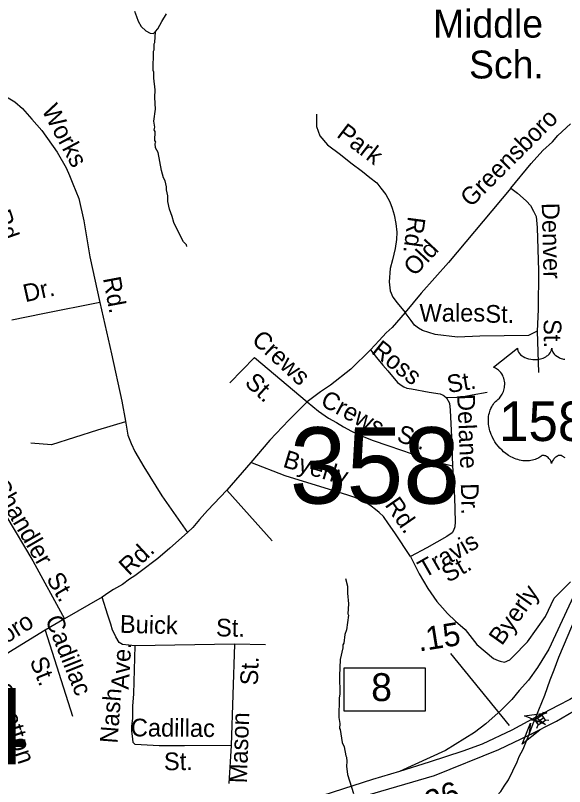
# Model space of a CAD drawing. Extents: x 1547597 to 1699558, y 810033 to 920809.
# Drawn here: x 1644617 to 1647567, y 857751 to 861896 of the extents above; entities that cross this region are included whole.
import ezdxf

# ---------------------------------------------------------------- set-up
doc = ezdxf.new("R2010")
doc.units = 0
for name, color, linetype in [('Exist Cultural Educational Facility High Label', 7, 'Continuous'), ('Exist Hydrographic Misc Water Feature', 7, 'Continuous'), ('Exist Road Non-System Type 51', 7, 'Continuous'), ('Exist Road Non-System Type 51 Label', 7, 'Continuous'), ('Exist Road Primary Interstate Divided Center Attributed', 7, 'Continuous'), ('Exist Road Primary Interstate Interchange CELL', 7, 'Continuous'), ('Exist Road Primary Interstate Mileage Hundredths English Label', 7, 'Continuous'), ('Exist Road Primary Interstate Structure Cantilever Sign Number Label', 7, 'Continuous'), ('Exist Road Primary Interstate Structure Standard Bridge CELL', 7, 'Continuous'), ('Exist Road Primary US Divided Attributed', 7, 'Continuous'), ('Exist Road Primary US Shield CELL', 7, 'Continuous'), ('Exist Road Primary US Shield Number Label', 7, 'Continuous'), ('Exist Road Secondary Structure Standard Bridge Attributed CELL', 7, 'Continuous'), ('Exist Road Secondary Structure Standard Bridge Number Label', 7, 'Continuous')]:
    doc.layers.add(name, color=color, linetype=linetype)

msp = doc.modelspace()

# ---------------------------------------------------------------- linework, layer by layer
at = {"layer": 'Exist Hydrographic Misc Water Feature'}
for points in [[(1645256.6, 861918.7), (1645266.4, 861890.2), (1645277, 861864.5), (1645293.1, 861836.9), (1645316.6, 861813.7), (1645340.2, 861799.7), (1645359.4, 861799.5), (1645370, 861810.1)], [(1645370, 861810.1), (1645382.5, 861822.9), (1645403.1, 861863.7), (1645429.3, 861903.6)], [(1645538.4, 860654.3), (1645536.4, 860662.3), (1645520.5, 860678.4), (1645510.7, 860694.5), (1645467.3, 860782.8), (1645459.5, 860814.9), (1645443.8, 860855), (1645436.1, 860895), (1645436.3, 860927), (1645428.5, 860958.9), (1645428.7, 860974.9), (1645421, 861007), (1645413.1, 861023), (1645401.4, 861063.1), (1645384.1, 861159.2), (1645370.2, 861183.3), (1645368.4, 861207.3), (1645370.4, 861215.3), (1645366.5, 861223.3), (1645366.8, 861271.2), (1645362.9, 861281.3), (1645365, 861295.2), (1645361.2, 861327.3), (1645369.7, 861391.2), (1645366.1, 861455.2), (1645368.4, 861495.1), (1645360.9, 861559.1), (1645361.1, 861591.1), (1645357.2, 861599.1), (1645357.9, 861703), (1645361.9, 861711), (1645362.1, 861743), (1645366.2, 861751), (1645370, 861810.1)], [(1646390.9, 858868.8), (1646400.6, 858828.7), (1646400.3, 858790.7), (1646405.9, 858732.8), (1646403.6, 858678.8), (1646405.5, 858672.8), (1646395, 858592.9), (1646386.8, 858569), (1646380.5, 858521.1), (1646376.4, 858513.1), (1646376.3, 858497.1), (1646361.8, 858433.3), (1646357.2, 858345.4), (1646360.5, 858249.4), (1646356.4, 858225.5), (1646353.6, 858121.6), (1646359.5, 858089.6), (1646357.2, 858063.6), (1646361.2, 858057.6), (1646372.7, 857987.5), (1646382.6, 857965.4), (1646392.2, 857915.4), (1646396.1, 857909.4), (1646397.9, 857885.4), (1646395.8, 857861.4), (1646401.4, 857815.4), (1646432.7, 857713.2)]]:
    msp.add_lwpolyline(points, dxfattribs=at)
at = {"layer": 'Exist Road Non-System Type 51'}
for p, q in [((1647419.3, 860199.4), (1647427.3, 859977.4)), ((1645881.7, 859492.9), (1645752.2, 859344)), ((1645752.2, 859344), (1645996.6, 859071.1)), ((1645082.9, 858768.9), (1644880.1, 858652.3)), ((1644880.1, 858652.3), (1644776.2, 858591.4)), ((1644776.2, 858591.4), (1644923.2, 858129.8)), ((1645793.8, 858517.1), (1645260.3, 858507.7)), ((1645793.8, 858517.1), (1645775.1, 857971.4)), ((1645959.6, 858513.6), (1645793.8, 858517.1)), ((1645775.1, 857971.4), (1645763.2, 857767.5))]:
    msp.add_line(p, q, dxfattribs=at)
for points in [[(1643362.6, 862125), (1643575.4, 862003.2), (1643790.2, 861875.4), (1643971.1, 861771.9), (1644092.5, 861706.8), (1644194, 861652.1), (1644275.7, 861613.4), (1644379.1, 861564.5), (1644426.8, 861538.1), (1644482.6, 861507.6), (1644516.4, 861483.3), (1644568.2, 861457.9), (1644612.8, 861431.2), (1644654.3, 861395.5), (1644704.8, 861339), (1644758.3, 861276.6), (1644841.4, 861160.8), (1644888.9, 861077.5), (1644906.8, 861035.9), (1644924.6, 860991.4), (1644957.2, 860911.1), (1644984, 860792.3), (1645016.6, 860599.1), (1645070.1, 860353.7)], [(1646234.2, 861365.6), (1646234.2, 861326.5), (1646234.2, 861298), (1646252, 861248.2), (1646293.2, 861200.6), (1646362.5, 861147.6), (1646418.3, 861103.2), (1646482.4, 861056.8), (1646520.4, 861025.5), (1646558.4, 860996.4), (1646580.8, 860967.3), (1646607.6, 860933.8), (1646627.7, 860893.5), (1646641.1, 860859.9), (1646652.3, 860824.1), (1646661.3, 860777.1), (1646665.7, 860730.2), (1646663.5, 860692.1), (1646656.8, 860642.9), (1646643.4, 860582.5), (1646630, 860535.5), (1646625.2, 860464.3), (1646630.5, 860416.1), (1646643.9, 860381.3), (1646668, 860351.9), (1646710.7, 860298.4)], [(1647279, 860966.8), (1647387, 861099.3), (1647449.8, 861169), (1647501.6, 861216.7), (1647530.8, 861250.2), (1647599.9, 861313)], [(1647279, 860966.8), (1647129.1, 860789.6), (1646942.9, 860567.6), (1646796.3, 860402.7), (1646710.7, 860298.4)], [(1647279, 860966.8), (1647314.4, 860939.6), (1647344.1, 860913.3), (1647363.1, 860897.7), (1647384.5, 860873.6), (1647400.5, 860844.2), (1647413.9, 860814.7), (1647419.3, 860755.9), (1647427.3, 860523.1), (1647424.6, 860314.4), (1647419.3, 860199.4)], [(1645070.1, 860353.7), (1644764.2, 860291.3), (1644597.9, 860258.6)], [(1645070.1, 860353.7), (1645133.3, 860077.7), (1645188.8, 859823), (1645208.4, 859715.2), (1645221.5, 859640.1), (1645237.8, 859594.3), (1645257.4, 859551.9), (1645306.3, 859470.2), (1645404.2, 859313.5), (1645541.3, 859117.5)], [(1646710.7, 860298.4), (1646641.2, 860218.1), (1646608.9, 860190.7), (1646571.8, 860148.2), (1646524, 860097.8)], [(1647419.3, 860199.4), (1647373.8, 860175.3), (1647111.8, 860172.7), (1646991.5, 860167.3), (1646871.2, 860180.7), (1646804.3, 860202.1), (1646782.9, 860215.5), (1646761.5, 860231.5), (1646742.8, 860255.6), (1646710.7, 860298.4)], [(1646524, 860097.8), (1646418, 859994.3), (1646309.2, 859909.4), (1646256.2, 859872.2), (1646184.5, 859819.1)], [(1646524, 860097.8), (1646555.9, 860058), (1646590.4, 860015.5), (1646616.9, 859986.3), (1646669.8, 859923.3), (1646695.5, 859905), (1646703.2, 859899.6), (1646719.4, 859892.9), (1646745.2, 859888.7), (1646839.3, 859871.8), (1646899.1, 859861.4), (1646915, 859855.3), (1646920.9, 859851.2), (1646932.9, 859841.1)], [(1645768.1, 859921), (1645901.4, 860057.8), (1646184.5, 859819.1)], [(1647151, 859869.1), (1647071, 859853.9), (1647024.9, 859846.2), (1646989, 859842.6), (1646932.9, 859841.1)], [(1646932.9, 859841.1), (1646948.7, 859811), (1646952.4, 859774.9), (1646959, 859628.9), (1646965.7, 859474.8)], [(1646184.5, 859819.1), (1646086.4, 859720.9), (1645983, 859612.1), (1645881.7, 859492.9)], [(1646184.5, 859819.1), (1646245.5, 859768.7), (1646298.6, 859731.5), (1646342.1, 859708), (1646379.8, 859683.9), (1646421.6, 859661.4), (1646475.3, 859637.1), (1646533.1, 859612.5), (1646622.9, 859581.7), (1646748.3, 859538.7), (1646879.9, 859495.6), (1646965.7, 859474.8)], [(1645209, 859712.1), (1645058.3, 859666.2), (1644810.2, 859587.8), (1644699.2, 859597.6)], [(1646739.5, 858987), (1646654.6, 859115.6), (1646621.2, 859163.9), (1646593.6, 859202.1), (1646571.6, 859224.3), (1646551.9, 859240.5), (1646528.1, 859258.6), (1646504.8, 859274.3), (1646479.4, 859288.2), (1646440.4, 859305.4), (1646402.6, 859317.6), (1646305, 859348.6), (1646065.7, 859420.5), (1645881.7, 859492.9)], [(1646965.7, 859474.8), (1646976.1, 859306.5), (1646979, 859174.8), (1646976.8, 859146.8), (1646970.8, 859127), (1646962.6, 859114.9), (1646934.4, 859095.3), (1646827.9, 859034.2), (1646739.5, 858987)], [(1644162.2, 859397.7), (1644235.6, 859399.9), (1644357.2, 859355.1), (1644414.5, 859326.5), (1644453.8, 859308.6), (1644521.8, 859274.5), (1644538.6, 859244.3), (1644565.5, 859208.4), (1644709.6, 858964.9), (1644880.1, 858652.3)], [(1645752.2, 859344), (1645649, 859235.1), (1645606.6, 859186.1), (1645570.7, 859143.6), (1645541.3, 859117.5)], [(1645541.3, 859117.5), (1645446.7, 859032.6), (1645381.4, 858977.1), (1645286.7, 858905.2), (1645257.8, 858883.1), (1645229.9, 858865.3), (1645191.9, 858837.4), (1645143.7, 858809.5), (1645118.4, 858794.3), (1645082.9, 858768.9)], [(1646739.5, 858987), (1646786.6, 858894.6), (1646832.6, 858815.8), (1646881.2, 858745.8), (1646911, 858711.6), (1646938.8, 858681.2), (1646980.4, 858640.9), (1647033.8, 858594.4), (1647096.6, 858515.5), (1647186.1, 858439.8), (1647210.3, 858428.4), (1647220.5, 858424.4), (1647244.4, 858419.6), (1647273.8, 858431.9), (1647289.9, 858447.5), (1647367.7, 858529.5), (1647464.2, 858665.9), (1647511.9, 858763.5), (1647598.5, 858851.1)], [(1645260.3, 858507.7), (1645191.9, 858515.3), (1645174.1, 858525.4), (1645156.4, 858555.9), (1645151.3, 858568.6), (1645138.7, 858591.4), (1645128.5, 858624.4), (1645113.3, 858672.5), (1645082.9, 858768.9)], [(1644776.2, 858591.4), (1644581, 858472.2), (1644426.4, 858368.2)], [(1645775.1, 857971.4), (1645525.2, 857969.5), (1645389.3, 857970.6), (1645259.4, 857977.7), (1645250.2, 857987.7), (1645247.6, 858008), (1645242.6, 858048.6), (1645242.6, 858074), (1645247.6, 858119.6), (1645247.6, 858183), (1645252.7, 858249), (1645260.3, 858507.7)]]:
    msp.add_lwpolyline(points, dxfattribs=at)
at = {"layer": 'Exist Road Primary Interstate Divided Center Attributed'}
for points in [[(1649760.6, 859362.6), (1649574.9, 859312), (1649468.3, 859277.2), (1649370.2, 859248.7), (1649215, 859187.5), (1649110, 859138.9), (1649003.5, 859092.5), (1648899, 859036.6), (1648778.7, 858964.8), (1648662.7, 858888.9), (1648510.7, 858789.7), (1648314.4, 858663.1), (1648162.5, 858566), (1647915.6, 858414), (1647595.7, 858219.1), (1647532.3, 858187.4), (1647412.3, 858124)], [(1647375, 858028.2), (1647523.3, 858103.1), (1647676.9, 858192.4), (1648005.5, 858362.8), (1648205.8, 858490.5), (1648372.3, 858596.9), (1648517.4, 858690), (1648671.5, 858787.3), (1648790.2, 858859.9), (1648918, 858933.2), (1649054, 859003.3), (1649199.1, 859066.8), (1649346.7, 859125.3), (1649489.3, 859168.2), (1649621.6, 859205.3)], [(1647412.3, 858124), (1647283.3, 858053.8), (1647124.8, 857979), (1647020.6, 857940.5), (1646839.5, 857881.6), (1646680, 857832.7)], [(1646059.4, 857573.7), (1646868.2, 857811.3), (1647214.6, 857949.5), (1647375, 858028.2)], [(1646680, 857832.7), (1646536.1, 857788.7), (1645205.8, 857361.3), (1644656.5, 857192.1), (1644078.8, 857013.2), (1643956.5, 856968), (1642794, 856598)]]:
    msp.add_lwpolyline(points, dxfattribs=at)
at = {"layer": 'Exist Road Primary Interstate Interchange CELL'}
msp.add_lwpolyline([(1646382.9, 858388.8), (1646817.9, 858388.8), (1646817.9, 858155.6), (1646382.9, 858155.6)], close=True, dxfattribs=at)
at = {"layer": 'Exist Road Primary Interstate Mileage Hundredths English Label'}
msp.add_line((1647272, 858078.7), (1646955.7, 858466.4), dxfattribs=at)
at = {"layer": 'Exist Road Primary Interstate Structure Standard Bridge CELL'}
for p, q in [((1647447.2, 858135), (1647453.9, 858152.7)), ((1647388.8, 858109.3), (1647407.6, 858108.7)), ((1647416.4, 858095.6), (1647455.9, 858122)), ((1647464.5, 858109), (1647483.4, 858108.4)), ((1647418.5, 858064.8), (1647425.2, 858082.4))]:
    msp.add_line(p, q, dxfattribs=at)
msp.add_lwpolyline([(1647425.2, 858082.4), (1647464.7, 858108.8), (1647447.1, 858135.1), (1647407.6, 858108.7)], close=True, dxfattribs=at)
at = {"layer": 'Exist Road Primary US Divided Attributed'}
for points in [[(1647412.3, 858124), (1647460.6, 858241.8), (1647489, 858323.9), (1647511.1, 858377.7), (1647536.4, 858447.2), (1647700.6, 858835.9), (1647792.3, 859053.2), (1648119.9, 859823.8), (1648220.9, 860074.9), (1648331.4, 860349.6), (1648655.3, 861192.6), (1648744, 861401.1), (1648858.1, 861685.4), (1649032.5, 862118.2), (1649199.1, 862445), (1649359.6, 862794.1)], [(1649291.3, 862775.1), (1649244.8, 862670.1), (1649198.9, 862553), (1649153.4, 862459.5), (1648990.7, 862135.3), (1648816.2, 861702.2), (1648702.7, 861419.2), (1648613.6, 861209.9), (1648293.1, 860384.5), (1648186.1, 860102.8), (1648078.1, 859844.7), (1647764.4, 859098.6), (1647626, 858797.4), (1647482.7, 858490.2), (1647421.3, 858390.4), (1647372.7, 858323.8), (1647324.1, 858267.5), (1647283.1, 858218.9), (1647226.8, 858162.5), (1647145, 858088.3), (1647083.6, 858042.2), (1646927.5, 857944.9), (1646680, 857832.7)], [(1647375, 858028.2), (1647398.7, 858090), (1647412.3, 858124)], [(1647006.4, 857555.1), (1647039.2, 857569), (1647089, 857602.9), (1647125.2, 857630.1), (1647170.5, 857666.4), (1647204.5, 857702.6), (1647224.8, 857725.3), (1647243, 857752.5), (1647265.6, 857786.4), (1647312.7, 857883.8), (1647324, 857913.3), (1647344.4, 857951.8), (1647375, 858028.2)]]:
    msp.add_lwpolyline(points, dxfattribs=at)
at = {"layer": 'Exist Road Primary US Shield CELL'}
msp.add_lwpolyline([(1647569.8, 859517.5), (1647553.9, 859527.5), (1647549.3, 859529.9), (1647546.7, 859530.6), (1647540.6, 859530.9), (1647534.8, 859529.7), (1647528.9, 859527.3), (1647525.3, 859525.4), (1647520.6, 859522.3), (1647516.9, 859519.4), (1647512.5, 859515.3), (1647509.5, 859511.8), (1647507.2, 859509), (1647502.7, 859502), (1647501.1, 859498.6), (1647499.4, 859494.3), (1647497.9, 859487.9), (1647495.9, 859496), (1647493.6, 859501.3), (1647490.8, 859505.8), (1647488, 859509.9), (1647483.5, 859515), (1647479.5, 859518.9), (1647474.6, 859522.9), (1647469.5, 859526), (1647465.3, 859528.1), (1647461.5, 859529.5), (1647456.9, 859530.7), (1647453.1, 859531), (1647450, 859530.9), (1647445.7, 859529.9), (1647439.9, 859525.7), (1647434.4, 859521.9), (1647428.4, 859518.2), (1647421.2, 859514.4), (1647416, 859512), (1647409.8, 859509.6), (1647402.5, 859507.1), (1647394.6, 859505.1), (1647386.4, 859503.5), (1647379.3, 859502.3), (1647371.6, 859501.7), (1647364.7, 859501.4), (1647357.5, 859501.5), (1647350.7, 859502), (1647342.9, 859502.7), (1647333.2, 859504.2), (1647325.2, 859506), (1647316.6, 859508.3), (1647307.9, 859511), (1647298.6, 859514.6), (1647286.9, 859519.7), (1647278.7, 859523.8), (1647265.9, 859531.2), (1647250.9, 859541.6), (1647239.5, 859550.8), (1647231.2, 859558.3), (1647219, 859570.8), (1647211.8, 859578.9), (1647200.5, 859593.5), (1647193.3, 859604.1), (1647188.6, 859611.8), (1647181.8, 859624.3), (1647178, 859632.1), (1647173.2, 859643.5), (1647169.4, 859653.9), (1647166.2, 859663.8), (1647164.5, 859670.1), (1647162, 859681.1), (1647160.5, 859689), (1647159.1, 859699.7), (1647158.3, 859711), (1647158.1, 859721.4), (1647158.4, 859730.1), (1647159.4, 859740.2), (1647161.1, 859750.9), (1647163.2, 859760.1), (1647165, 859766.7), (1647167.8, 859774.7), (1647171.4, 859783.6), (1647175.6, 859792.2), (1647179.7, 859799.2), (1647184.8, 859806.8), (1647189.8, 859813.3), (1647196.4, 859820.4), (1647203.2, 859827), (1647209.5, 859832), (1647216.9, 859839.3), (1647220.8, 859843.7), (1647225.4, 859849.9), (1647229.2, 859855.6), (1647232.1, 859860.7), (1647236, 859868.2), (1647238.4, 859873.8), (1647241.4, 859882.5), (1647242.8, 859888.6), (1647244.4, 859896.4), (1647245.3, 859903.8), (1647245.7, 859913), (1647245.5, 859920.6), (1647244.5, 859929.5), (1647242.8, 859938), (1647240.8, 859945.4), (1647237.6, 859953.9), (1647234.7, 859960.2), (1647229.8, 859968.6), (1647224.3, 859976.4), (1647218.6, 859982.8), (1647212.9, 859988.5), (1647207.5, 859992.8), (1647202.3, 859996.5), (1647195.7, 860000.4), (1647189.4, 860003.5), (1647185.5, 860005.1), (1647314.1, 860107.6), (1647314.4, 860102.3), (1647315.7, 860096), (1647316.7, 860092.7), (1647319.6, 860086.5), (1647324.5, 860079.1), (1647331.3, 860071.9), (1647339, 860065.6), (1647344.1, 860062.2), (1647352.9, 860057.5), (1647362.9, 860053.3), (1647373.9, 860050.1), (1647385.3, 860047.9), (1647397.6, 860046.5), (1647409.9, 860046.3), (1647423.1, 860047.2), (1647437.7, 860050.1), (1647444.4, 860051.8), (1647451.9, 860054.4), (1647458.9, 860057.3), (1647466.6, 860061.4), (1647472.8, 860065.3), (1647477.6, 860068.8), (1647484.4, 860075.4), (1647489.8, 860082.1), (1647492.1, 860085.9), (1647494.1, 860089.6), (1647496.8, 860097.3), (1647497.6, 860100.7), (1647498.1, 860107.9), (1647498.5, 860101.9), (1647499.1, 860098.2), (1647500.1, 860094.5), (1647501.7, 860090.6), (1647504.4, 860085.2), (1647507.4, 860080.6), (1647513.2, 860073.8), (1647516.7, 860070.5), (1647520, 860067.8), (1647528.7, 860061.8), (1647538.9, 860056.7), (1647544, 860054.5), (1647549.1, 860052.6), (1647555.7, 860050.7), (1647562.4, 860049.1), (1647569.1, 860047.9)], dxfattribs=at)
at = {"layer": 'Exist Road Secondary Structure Standard Bridge Attributed CELL'}
for points in [[(1647464.7, 858085.5), (1647351.8, 858131.7), (1647472.6, 858148.1), (1647412.3, 858124)], [(1647434.2, 858055), (1647338.7, 857979.3), (1647383.5, 858092.7), (1647375, 858028.2)]]:
    msp.add_lwpolyline(points, close=True, dxfattribs=at)

# ---------------------------------------------------------------- texts
at = {"layer": 'Exist Cultural Educational Facility High Label'}
for s, p in [('Middle', (1646860.8, 861776.3)), ('Sch.', (1647054.1, 861557))]:
    msp.add_text(s, height=150, dxfattribs=at).set_placement(p)
at = {"layer": 'Exist Road Non-System Type 51 Label'}
for s, rotation, p in [('Works', 298.0418, (1644755.3, 861387.9)), ('Greensboro', 45.0402, (1647064.3, 860860.8)), ('Park', 322.5958, (1646337.4, 861247)), ('Denver', 271.4175, (1647444.5, 860887.6)), ('Rd.', 289.3638, (1644495.7, 860833)), ('Rd.', 262.3821, (1646726.6, 860818.7)), ('Old', 47.0079, (1646761.9, 860489.4)), ('Dr.', 12.6647, (1644669.5, 860354)), ('Rd.', 280.6046, (1645087, 860483)), ('Wales', 0.0566, (1646787.6, 860249.9)), ('St.', 359.5078, (1647141.2, 860244.5)), ('St.', 270.5563, (1647454.8, 860263.4)), ('Crews', 317.3706, (1645880.6, 860143.8)), ('Ross', 321.5701, (1646524.3, 860083)), ('St.', 317.3706, (1645843.4, 859915.1)), ('St.', 9.4234, (1646943.5, 859865.7)), ('Crews', 331.7293, (1646249.5, 859802.9)), ('Delane', 272.4821, (1646990, 859859.1)), ('St.', 341.0847, (1646660.2, 859608.7)), ('Byerly', 343.2751, (1646049.1, 859470.4)), ('Chandler', 300.0959, (1644483.2, 859374.3)), ('Dr.', 271.2727, (1647009.6, 859380.3)), ('Rd.', 304.6929, (1646598.7, 859265.3)), ('Travis', 29.8311, (1646814.5, 858870)), ('Rd.', 43.062, (1645226.9, 858880.5)), ('St.', 29.8311, (1646941.4, 858844.5)), ('St.', 300.4158, (1644779.8, 858868.2)), ('Byerly', 54.6325, (1647230.3, 858504.6)), ('Buick', 358.487, (1645177, 858578)), ('Greensboro', 31.7026, (1644152.5, 858261.2)), ('Cadillac', 291.8052, (1644775.4, 858650.4)), ('St.', 358.7668, (1645693.6, 858558.9)), ('Ave.', 86.7569, (1645225.2, 858270.8)), ('St.', 291.8052, (1644691.8, 858427.3)), ('St.', 88.0384, (1645918.9, 858293.8)), ('Stratton', 287.9302, (1644497.9, 858288.5)), ('Nash', 85.697, (1645164.7, 857980.8)), ('Mason', 88.0384, (1645860.1, 857767.6)), ('Cadillac', 359.5116, (1645236.3, 858021.2)), ('St.', 0.4414, (1645414.9, 857838.9))]:
    msp.add_text(s, height=95, rotation=rotation, dxfattribs=at).set_placement(p)
at = {"layer": 'Exist Road Primary Interstate Interchange CELL'}
msp.add_text('8', height=150, dxfattribs=at).set_placement((1646528.1, 858210.5))
at = {"layer": 'Exist Road Primary Interstate Mileage Hundredths English Label'}
for s, rotation, p in [('.15', 9.1938, (1646785.7, 858476.3)), ('.26', 21.7488, (1646804.1, 857583.9))]:
    msp.add_text(s, height=125, rotation=rotation, dxfattribs=at).set_placement(p)
at = {"layer": 'Exist Road Primary Interstate Structure Cantilever Sign Number Label'}
msp.add_text('L494', height=410.1, dxfattribs=at).set_placement((1643466.3, 857870.8))
at = {"layer": 'Exist Road Primary US Shield Number Label'}
msp.add_text('158', height=212.5, dxfattribs=at).set_placement((1647215.3, 859608.3))
at = {"layer": 'Exist Road Secondary Structure Standard Bridge Number Label'}
msp.add_text('358', height=410.1, dxfattribs=at).set_placement((1646090.5, 859272.1))

doc.saveas('drawing.dxf')
